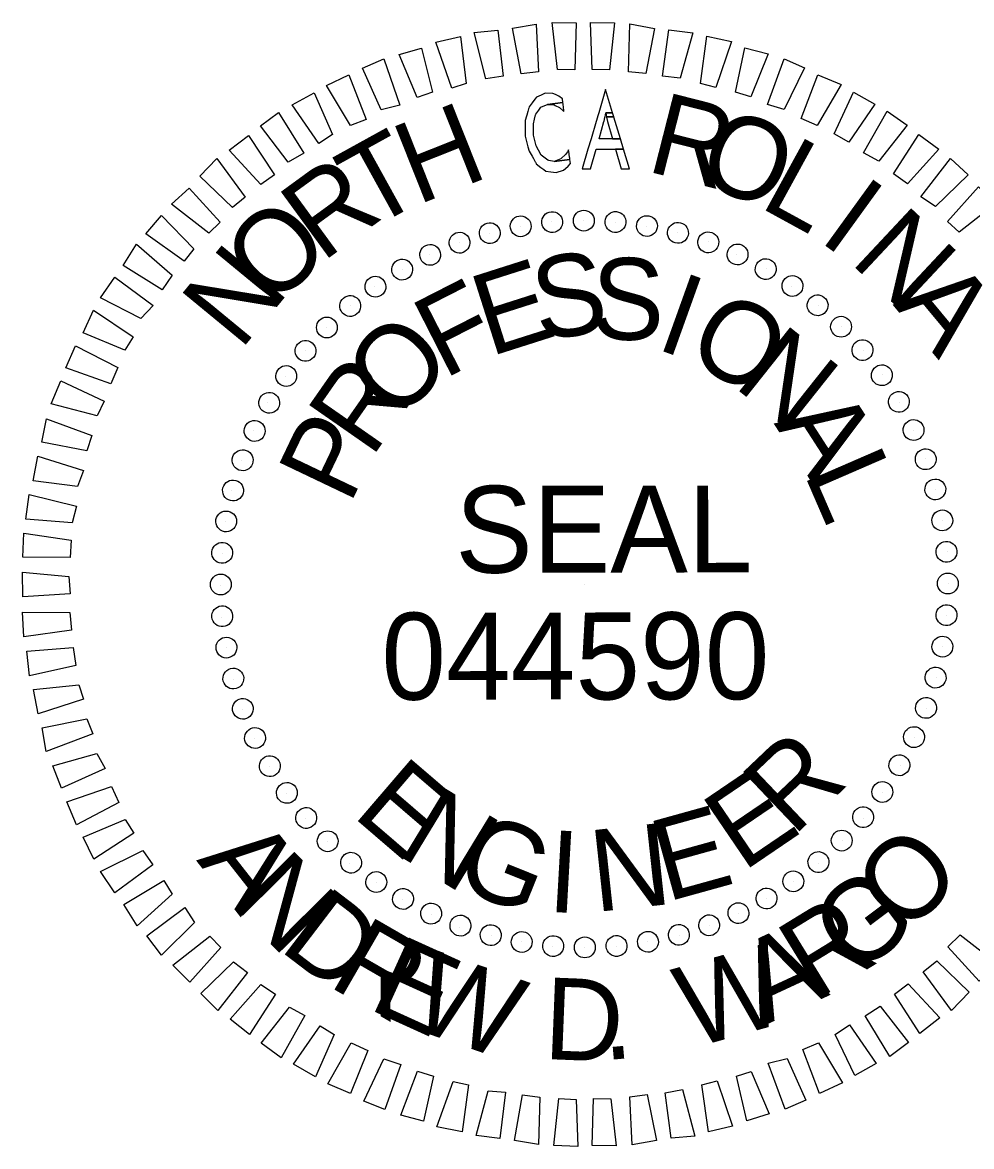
# Model space of a CAD drawing. Extents: x 2320980 to 2456309, y 595047 to 606177.
# Drawn here: x 2456023.74 to 2456037.53, y 597365.96 to 597382.3 of the extents above; entities that cross this region are included whole.
import ezdxf

# ---------------------------------------------------------------- set-up
doc = ezdxf.new("R2010")
doc.units = 0
doc.layers.add('Default', color=7, linetype='Continuous')

msp = doc.modelspace()

# ---------------------------------------------------------------- linework, layer by layer
at = {"layer": 'Default'}
for p, q in [((2456030.972, 597379.328), (2456030.972, 597379.328)), ((2456030.972, 597379.328), (2456030.972, 597379.328)), ((2456031.424, 597379.4), (2456031.424, 597379.4)), ((2456031.424, 597379.4), (2456031.424, 597379.4)), ((2456031.887, 597379.419), (2456031.887, 597379.419)), ((2456031.887, 597379.419), (2456031.887, 597379.419)), ((2456032.351, 597379.396), (2456032.351, 597379.396)), ((2456032.351, 597379.396), (2456032.351, 597379.396)), ((2456032.805, 597379.331), (2456032.805, 597379.331)), ((2456032.805, 597379.331), (2456032.805, 597379.331)), ((2456030.521, 597379.236), (2456030.521, 597379.236)), ((2456030.521, 597379.236), (2456030.521, 597379.236)), ((2456033.259, 597379.245), (2456033.259, 597379.245)), ((2456033.259, 597379.245), (2456033.259, 597379.245)), ((2456030.081, 597379.101), (2456030.081, 597379.101)), ((2456030.081, 597379.101), (2456030.081, 597379.101)), ((2456033.704, 597379.106), (2456033.704, 597379.106)), ((2456033.704, 597379.106), (2456033.704, 597379.106)), ((2456029.652, 597378.924), (2456029.652, 597378.924)), ((2456029.652, 597378.924), (2456029.652, 597378.924)), ((2456034.118, 597378.924), (2456034.118, 597378.924)), ((2456034.118, 597378.924), (2456034.118, 597378.924)), ((2456029.256, 597378.706), (2456029.256, 597378.706)), ((2456029.256, 597378.706), (2456029.256, 597378.706)), ((2456034.544, 597378.722), (2456034.544, 597378.722)), ((2456034.544, 597378.722), (2456034.544, 597378.722)), ((2456028.85, 597378.456), (2456028.85, 597378.456)), ((2456028.85, 597378.456), (2456028.85, 597378.456)), ((2456034.917, 597378.465), (2456034.917, 597378.465)), ((2456034.917, 597378.465), (2456034.917, 597378.465)), ((2456028.497, 597378.186), (2456028.497, 597378.186)), ((2456028.497, 597378.186), (2456028.497, 597378.186)), ((2456035.302, 597378.188), (2456035.302, 597378.188)), ((2456035.302, 597378.188), (2456035.302, 597378.188)), ((2456028.155, 597377.863), (2456028.155, 597377.863)), ((2456028.155, 597377.863), (2456028.155, 597377.863)), ((2456035.634, 597377.878), (2456035.634, 597377.878)), ((2456035.634, 597377.878), (2456035.634, 597377.878)), ((2456027.845, 597377.532), (2456027.845, 597377.532)), ((2456027.845, 597377.532), (2456027.845, 597377.532)), ((2456035.957, 597377.526), (2456035.957, 597377.526)), ((2456035.957, 597377.526), (2456035.957, 597377.526)), ((2456027.557, 597377.157), (2456027.557, 597377.157)), ((2456027.557, 597377.157), (2456027.557, 597377.157)), ((2456036.227, 597377.173), (2456036.227, 597377.173)), ((2456036.227, 597377.173), (2456036.227, 597377.173)), ((2456027.302, 597376.773), (2456027.302, 597376.773)), ((2456027.302, 597376.773), (2456027.302, 597376.773)), ((2456036.476, 597376.777), (2456036.476, 597376.777)), ((2456036.476, 597376.777), (2456036.476, 597376.777)), ((2456027.099, 597376.358), (2456027.099, 597376.358)), ((2456027.099, 597376.358), (2456027.099, 597376.358)), ((2456036.684, 597376.371), (2456036.684, 597376.371)), ((2456036.684, 597376.371), (2456036.684, 597376.371)), ((2456026.917, 597375.933), (2456026.917, 597375.933)), ((2456026.917, 597375.933), (2456026.917, 597375.933)), ((2456036.86, 597375.953), (2456036.86, 597375.953)), ((2456036.86, 597375.953), (2456036.86, 597375.953)), ((2456026.779, 597375.489), (2456026.779, 597375.489)), ((2456026.779, 597375.489), (2456026.779, 597375.489)), ((2456037.006, 597375.513), (2456037.006, 597375.513)), ((2456037.006, 597375.513), (2456037.006, 597375.513)), ((2456026.692, 597375.044), (2456026.692, 597375.044)), ((2456026.692, 597375.044), (2456026.692, 597375.044)), ((2456037.099, 597375.051), (2456037.099, 597375.051)), ((2456037.099, 597375.051), (2456037.099, 597375.051)), ((2456037.17, 597374.6), (2456037.17, 597374.6)), ((2456037.17, 597374.6), (2456037.17, 597374.6)), ((2456026.638, 597374.58), (2456026.638, 597374.58)), ((2456026.638, 597374.58), (2456026.638, 597374.58)), ((2456026.615, 597374.116), (2456026.615, 597374.116)), ((2456026.615, 597374.116), (2456026.615, 597374.116)), ((2456031.902, 597374.132), (2456031.902, 597374.132)), ((2456031.902, 597374.132), (2456031.902, 597374.132)), ((2456037.189, 597374.136), (2456037.189, 597374.136)), ((2456037.189, 597374.136), (2456037.189, 597374.136)), ((2456026.634, 597373.653), (2456026.634, 597373.653)), ((2456026.634, 597373.653), (2456026.634, 597373.653)), ((2456037.167, 597373.673), (2456037.167, 597373.673)), ((2456037.167, 597373.673), (2456037.167, 597373.673)), ((2456026.705, 597373.212), (2456026.705, 597373.212)), ((2456026.705, 597373.212), (2456026.705, 597373.212)), ((2456037.102, 597373.218), (2456037.102, 597373.218)), ((2456037.102, 597373.218), (2456037.102, 597373.218)), ((2456026.799, 597372.75), (2456026.799, 597372.75)), ((2456026.799, 597372.75), (2456026.799, 597372.75)), ((2456037.015, 597372.774), (2456037.015, 597372.774)), ((2456037.015, 597372.774), (2456037.015, 597372.774)), ((2456026.933, 597372.31), (2456026.933, 597372.31)), ((2456026.933, 597372.31), (2456026.933, 597372.31)), ((2456036.876, 597372.329), (2456036.876, 597372.329)), ((2456036.876, 597372.329), (2456036.876, 597372.329)), ((2456027.11, 597371.882), (2456027.11, 597371.882)), ((2456027.11, 597371.882), (2456027.11, 597371.882)), ((2456036.695, 597371.905), (2456036.695, 597371.905)), ((2456036.695, 597371.905), (2456036.695, 597371.905)), ((2456027.328, 597371.486), (2456027.328, 597371.486)), ((2456027.328, 597371.486), (2456027.328, 597371.486)), ((2456036.492, 597371.49), (2456036.492, 597371.49)), ((2456036.492, 597371.49), (2456036.492, 597371.49)), ((2456027.577, 597371.09), (2456027.577, 597371.09)), ((2456027.577, 597371.09), (2456027.577, 597371.09)), ((2456036.236, 597371.106), (2456036.236, 597371.106)), ((2456036.236, 597371.106), (2456036.236, 597371.106)), ((2456027.848, 597370.727), (2456027.848, 597370.727)), ((2456027.848, 597370.727), (2456027.848, 597370.727)), ((2456035.958, 597370.721), (2456035.958, 597370.721)), ((2456035.958, 597370.721), (2456035.958, 597370.721)), ((2456028.17, 597370.385), (2456028.17, 597370.385)), ((2456028.17, 597370.385), (2456028.17, 597370.385)), ((2456035.649, 597370.399), (2456035.649, 597370.399)), ((2456035.649, 597370.399), (2456035.649, 597370.399)), ((2456028.492, 597370.075), (2456028.492, 597370.075)), ((2456028.492, 597370.075), (2456028.492, 597370.075)), ((2456035.297, 597370.077), (2456035.297, 597370.077)), ((2456035.297, 597370.077), (2456035.297, 597370.077)), ((2456028.876, 597369.798), (2456028.876, 597369.798)), ((2456028.876, 597369.798), (2456028.876, 597369.798)), ((2456034.943, 597369.807), (2456034.943, 597369.807)), ((2456034.943, 597369.807), (2456034.943, 597369.807)), ((2456029.261, 597369.541), (2456029.261, 597369.541)), ((2456029.261, 597369.541), (2456029.261, 597369.541)), ((2456034.548, 597369.557), (2456034.548, 597369.557)), ((2456034.548, 597369.557), (2456034.548, 597369.557)), ((2456029.675, 597369.329), (2456029.675, 597369.329)), ((2456029.675, 597369.329), (2456029.675, 597369.329)), ((2456034.141, 597369.339), (2456034.141, 597369.339)), ((2456034.141, 597369.339), (2456034.141, 597369.339)), ((2456030.089, 597369.147), (2456030.089, 597369.147)), ((2456030.089, 597369.147), (2456030.089, 597369.147)), ((2456033.713, 597369.162), (2456033.713, 597369.162)), ((2456033.713, 597369.162), (2456033.713, 597369.162)), ((2456030.545, 597369.019), (2456030.545, 597369.019)), ((2456030.545, 597369.019), (2456030.545, 597369.019)), ((2456030.989, 597368.932), (2456030.989, 597368.932)), ((2456030.989, 597368.932), (2456030.989, 597368.932)), ((2456031.443, 597368.867), (2456031.443, 597368.867)), ((2456031.443, 597368.867), (2456031.443, 597368.867)), ((2456032.822, 597368.935), (2456032.822, 597368.935)), ((2456032.822, 597368.935), (2456032.822, 597368.935)), ((2456033.283, 597369.028), (2456033.283, 597369.028)), ((2456033.283, 597369.028), (2456033.283, 597369.028)), ((2456031.907, 597368.844), (2456031.907, 597368.844)), ((2456031.907, 597368.844), (2456031.907, 597368.844)), ((2456032.37, 597368.863), (2456032.37, 597368.863)), ((2456032.37, 597368.863), (2456032.37, 597368.863))]:
    msp.add_line(p, q, dxfattribs=at)
for points in [[(2456030.983, 597381.55), (2456030.854, 597382.212), (2456031.201, 597382.271), (2456031.235, 597381.577)], [(2456031.508, 597381.613), (2456031.432, 597382.297), (2456031.779, 597382.293), (2456031.761, 597381.607)], [(2456032.014, 597381.613), (2456031.99, 597382.297), (2456032.338, 597382.293), (2456032.266, 597381.607)], [(2456032.541, 597381.58), (2456032.56, 597382.276), (2456032.919, 597382.209), (2456032.794, 597381.554)], [(2456030.468, 597381.478), (2456030.297, 597382.149), (2456030.644, 597382.187), (2456030.72, 597381.514)], [(2456033.037, 597381.516), (2456033.13, 597382.192), (2456033.478, 597382.146), (2456033.291, 597381.489)], [(2456029.975, 597381.342), (2456029.742, 597382.012), (2456030.098, 597382.093), (2456030.185, 597381.41)], [(2456033.587, 597381.41), (2456033.68, 597382.097), (2456034.039, 597382.019), (2456033.809, 597381.352)], [(2456029.472, 597381.206), (2456029.208, 597381.833), (2456029.532, 597381.924), (2456029.692, 597381.284)], [(2456034.095, 597381.283), (2456034.23, 597381.928), (2456034.569, 597381.84), (2456034.318, 597381.214)], [(2456028.949, 597381.028), (2456028.674, 597381.634), (2456028.988, 597381.766), (2456029.221, 597381.097)], [(2456034.562, 597381.102), (2456034.802, 597381.77), (2456035.099, 597381.639), (2456034.806, 597381.033)], [(2456028.5, 597380.798), (2456028.152, 597381.381), (2456028.476, 597381.535), (2456028.731, 597380.887)], [(2456035.05, 597380.901), (2456035.291, 597381.537), (2456035.631, 597381.396), (2456035.284, 597380.8)], [(2456031.952, 597380.453), (2456031.868, 597380.167), (2456031.989, 597380.167), (2456032.071, 597380.454), (2456032.469, 597380.454), (2456032.424, 597380.605), (2456032.113, 597380.604), (2456032.185, 597380.857), (2456032.186, 597380.858), (2456032.2, 597380.922), (2456032.201, 597380.923), (2456032.211, 597380.984), (2456032.31, 597380.984), (2456032.209, 597381.322), (2456032.109, 597380.984), (2456032.091, 597380.923), (2456032.091, 597380.921), (2456032.072, 597380.858), (2456032.072, 597380.857), (2456031.997, 597380.604)], [(2456028.042, 597380.537), (2456027.652, 597381.098), (2456027.975, 597381.273), (2456028.239, 597380.667)], [(2456031.415, 597380.125), (2456031.492, 597380.114), (2456031.597, 597380.148), (2456031.626, 597380.172), (2456031.667, 597380.206), (2456031.698, 597380.245), (2456031.69, 597380.305), (2456031.69, 597380.307), (2456031.463, 597380.278), (2456031.382, 597380.291), (2456031.368, 597380.294), (2456031.312, 597380.338), (2456031.273, 597380.368), (2456031.232, 597380.441), (2456031.199, 597380.502), (2456031.161, 597380.658), (2456031.161, 597380.658), (2456031.159, 597380.823), (2456031.176, 597380.89), (2456031.192, 597380.952), (2456031.195, 597380.966), (2456031.237, 597381.022), (2456031.27, 597381.065), (2456031.3, 597381.078), (2456031.365, 597381.106), (2456031.589, 597381.135), (2456031.589, 597381.135), (2456031.584, 597381.187), (2456031.53, 597381.226), (2456031.481, 597381.248), (2456031.444, 597381.264), (2456031.329, 597381.269), (2456031.271, 597381.242), (2456031.204, 597381.212), (2456031.18, 597381.181), (2456031.141, 597381.13), (2456031.097, 597381.072), (2456031.096, 597381.072), (2456031.091, 597381.051), (2456031.088, 597381.042), (2456031.077, 597381.002), (2456031.062, 597380.948), (2456031.058, 597380.935), (2456031.041, 597380.873), (2456031.041, 597380.808), (2456031.042, 597380.643), (2456031.042, 597380.642), (2456031.081, 597380.487), (2456031.098, 597380.424), (2456031.14, 597380.351), (2456031.159, 597380.318), (2456031.186, 597380.27), (2456031.188, 597380.267), (2456031.201, 597380.245), (2456031.202, 597380.243), (2456031.27, 597380.19), (2456031.309, 597380.16), (2456031.341, 597380.135)], [(2456031.589, 597381.016), (2456031.602, 597381.005), (2456031.6, 597381.017), (2456031.595, 597381.068), (2456031.592, 597381.106), (2456031.592, 597381.106), (2456031.591, 597381.115), (2456031.589, 597381.135), (2456031.365, 597381.106), (2456031.46, 597381.099), (2456031.475, 597381.091), (2456031.537, 597381.061)], [(2456035.529, 597380.678), (2456035.812, 597381.284), (2456036.12, 597381.11), (2456035.741, 597380.556)], [(2456027.594, 597380.265), (2456027.194, 597380.795), (2456027.454, 597380.989), (2456027.824, 597380.396)], [(2456032.211, 597380.984), (2456032.223, 597380.923), (2456032.329, 597380.924), (2456032.31, 597380.984)], [(2456035.955, 597380.402), (2456036.302, 597381.009), (2456036.59, 597380.803), (2456036.179, 597380.28)], [(2456032.238, 597380.858), (2456032.31, 597380.605), (2456032.424, 597380.605), (2456032.348, 597380.858), (2456032.348, 597380.858), (2456032.329, 597380.922), (2456032.329, 597380.924), (2456032.223, 597380.923), (2456032.223, 597380.922), (2456032.238, 597380.858)], [(2456027.2, 597379.942), (2456026.737, 597380.439), (2456027.018, 597380.654), (2456027.397, 597380.082)], [(2456036.393, 597380.094), (2456036.761, 597380.67), (2456037.05, 597380.454), (2456036.595, 597379.95)], [(2456026.785, 597379.607), (2456026.313, 597380.062), (2456026.56, 597380.319), (2456026.972, 597379.758)], [(2456031.558, 597380.314), (2456031.463, 597380.278), (2456031.69, 597380.307), (2456031.687, 597380.331), (2456031.686, 597380.334), (2456031.68, 597380.385), (2456031.675, 597380.42), (2456031.672, 597380.446), (2456031.672, 597380.446), (2456031.653, 597380.417), (2456031.627, 597380.378), (2456031.563, 597380.319)], [(2456032.352, 597380.454), (2456032.433, 597380.168), (2456032.555, 597380.168), (2456032.469, 597380.454)], [(2456036.788, 597379.764), (2456037.221, 597380.32), (2456037.478, 597380.083), (2456037.002, 597379.621)], [(2456026.444, 597379.232), (2456025.899, 597379.654), (2456026.158, 597379.89), (2456026.61, 597379.393)], [(2456037.175, 597379.403), (2456037.629, 597379.907), (2456037.886, 597379.67), (2456037.346, 597379.248)], [(2456026.084, 597378.825), (2456025.528, 597379.225), (2456025.755, 597379.493), (2456026.227, 597379.007)], [(2456025.765, 597378.408), (2456025.199, 597378.766), (2456025.394, 597379.075), (2456025.908, 597378.622)], [(2456025.457, 597377.992), (2456024.871, 597378.296), (2456025.076, 597378.595), (2456025.632, 597378.184)], [(2456025.223, 597377.534), (2456024.617, 597377.786), (2456024.769, 597378.116), (2456025.346, 597377.726)], [(2456025.021, 597377.045), (2456024.364, 597377.276), (2456024.505, 597377.594), (2456025.122, 597377.279)], [(2456024.82, 597376.579), (2456024.152, 597376.755), (2456024.294, 597377.085), (2456024.921, 597376.791)], [(2456024.671, 597376.07), (2456024.015, 597376.194), (2456024.083, 597376.533), (2456024.741, 597376.293)], [(2456024.533, 597375.551), (2456023.889, 597375.634), (2456023.956, 597375.994), (2456024.624, 597375.785)], [(2456024.459, 597375.023), (2456023.784, 597375.074), (2456023.83, 597375.433), (2456024.518, 597375.267)], [(2456024.426, 597374.517), (2456023.742, 597374.525), (2456023.756, 597374.873), (2456024.443, 597374.77)], [(2456024.426, 597373.99), (2456023.742, 597373.946), (2456023.735, 597374.305), (2456024.411, 597374.243)], [(2456024.446, 597373.464), (2456023.753, 597373.367), (2456023.736, 597373.725), (2456024.421, 597373.717)], [(2456024.509, 597372.949), (2456023.837, 597372.799), (2456023.799, 597373.157), (2456024.472, 597373.212)], [(2456024.624, 597372.457), (2456023.964, 597372.244), (2456023.894, 597372.601), (2456024.556, 597372.666)], [(2456024.759, 597371.953), (2456024.08, 597371.698), (2456024.02, 597372.044), (2456024.671, 597372.173)], [(2456024.938, 597371.451), (2456024.3, 597371.165), (2456024.178, 597371.49), (2456024.817, 597371.67)], [(2456025.136, 597370.959), (2456024.521, 597370.632), (2456024.378, 597370.966), (2456025.027, 597371.189)], [(2456025.355, 597370.511), (2456024.773, 597370.131), (2456024.619, 597370.455), (2456025.225, 597370.709)], [(2456025.627, 597370.053), (2456025.077, 597369.642), (2456024.871, 597369.954), (2456025.486, 597370.261)], [(2456025.91, 597369.626), (2456025.402, 597369.163), (2456025.206, 597369.475), (2456025.79, 597369.824)], [(2456026.233, 597369.211), (2456025.757, 597368.738), (2456025.542, 597369.019), (2456026.092, 597369.429)], [(2456037.36, 597369.031), (2456037.905, 597368.61), (2456037.636, 597368.362), (2456037.184, 597368.859)], [(2456026.619, 597368.849), (2456026.165, 597368.346), (2456025.918, 597368.594), (2456026.458, 597369.015)], [(2456027.005, 597368.488), (2456026.573, 597367.932), (2456026.327, 597368.18), (2456026.802, 597368.642)], [(2456037.02, 597368.656), (2456037.491, 597368.202), (2456037.233, 597367.933), (2456036.822, 597368.494)], [(2456027.411, 597368.169), (2456027.033, 597367.583), (2456026.754, 597367.809), (2456027.198, 597368.313)], [(2456036.604, 597368.322), (2456037.067, 597367.825), (2456036.776, 597367.598), (2456036.407, 597368.17)], [(2456027.838, 597367.861), (2456027.492, 597367.244), (2456027.204, 597367.459), (2456027.615, 597367.984)], [(2456036.2, 597367.998), (2456036.61, 597367.468), (2456036.34, 597367.263), (2456035.981, 597367.857)], [(2456035.752, 597367.726), (2456036.141, 597367.165), (2456035.829, 597366.99), (2456035.544, 597367.585)], [(2456028.265, 597367.585), (2456027.992, 597366.968), (2456027.673, 597367.152), (2456028.063, 597367.708)], [(2456028.754, 597367.352), (2456028.503, 597366.726), (2456028.173, 597366.867), (2456028.51, 597367.463)], [(2456035.304, 597367.465), (2456035.652, 597366.881), (2456035.317, 597366.728), (2456035.074, 597367.366)], [(2456034.845, 597367.235), (2456035.119, 597366.629), (2456034.817, 597366.497), (2456034.572, 597367.167)], [(2456029.232, 597367.15), (2456029.002, 597366.493), (2456028.694, 597366.613), (2456028.988, 597367.23)], [(2456029.709, 597366.98), (2456029.564, 597366.324), (2456029.235, 597366.413), (2456029.476, 597367.049)], [(2456033.829, 597366.91), (2456034.052, 597366.251), (2456033.706, 597366.171), (2456033.609, 597366.854)], [(2456034.322, 597367.046), (2456034.586, 597366.43), (2456034.261, 597366.329), (2456034.112, 597366.979)], [(2456030.217, 597366.853), (2456030.125, 597366.167), (2456029.754, 597366.243), (2456029.995, 597366.901)], [(2456030.756, 597366.747), (2456030.674, 597366.071), (2456030.326, 597366.118), (2456030.503, 597366.764)], [(2456033.325, 597366.785), (2456033.507, 597366.104), (2456033.16, 597366.076), (2456033.074, 597366.738)], [(2456031.253, 597366.672), (2456031.234, 597365.987), (2456030.885, 597366.044), (2456030.999, 597366.709)], [(2456031.78, 597366.64), (2456031.804, 597365.956), (2456031.456, 597365.97), (2456031.527, 597366.656)], [(2456032.285, 597366.649), (2456032.361, 597365.967), (2456032.014, 597365.97), (2456032.033, 597366.656)], [(2456032.811, 597366.712), (2456032.95, 597366.041), (2456032.593, 597365.981), (2456032.559, 597366.676)]]:
    msp.add_lwpolyline(points, close=True, dxfattribs=at)
for centre, major_axis in [((2456030.975, 597379.334), (-0.027, 0.149)), ((2456031.432, 597379.395), (-0.013, 0.151)), ((2456031.892, 597379.416), (0, 0.152)), ((2456032.353, 597379.396), (0.013, 0.151)), ((2456032.81, 597379.337), (0.026, 0.149)), ((2456030.525, 597379.234), (-0.039, 0.146)), ((2456033.26, 597379.238), (0.039, 0.147)), ((2456030.086, 597379.095), (-0.052, 0.142)), ((2456033.7, 597379.1), (0.052, 0.143)), ((2456029.66, 597378.918), (-0.064, 0.137)), ((2456034.126, 597378.924), (0.064, 0.138)), ((2456029.252, 597378.704), (-0.076, 0.131)), ((2456034.535, 597378.712), (0.076, 0.131)), ((2456028.864, 597378.456), (-0.087, 0.124)), ((2456034.924, 597378.465), (0.087, 0.124)), ((2456028.498, 597378.175), (-0.098, 0.116)), ((2456035.29, 597378.185), (0.097, 0.116)), ((2456028.159, 597377.863), (-0.107, 0.107)), ((2456035.63, 597377.874), (0.107, 0.107)), ((2456027.848, 597377.523), (-0.116, 0.097)), ((2456035.942, 597377.534), (0.116, 0.098)), ((2456027.568, 597377.157), (-0.124, 0.087)), ((2456036.223, 597377.169), (0.124, 0.087)), ((2456027.321, 597376.768), (-0.131, 0.076)), ((2456036.471, 597376.781), (0.131, 0.076)), ((2456036.684, 597376.372), (0.137, 0.064)), ((2456027.109, 597376.359), (-0.138, 0.064)), ((2456026.933, 597375.933), (-0.143, 0.052)), ((2456036.861, 597375.947), (0.142, 0.052)), ((2456026.795, 597375.493), (-0.147, 0.039)), ((2456037, 597375.508), (0.146, 0.039)), ((2456026.696, 597375.043), (-0.149, 0.026)), ((2456037.101, 597375.058), (0.149, 0.027)), ((2456037.162, 597374.601), (0.151, 0.013)), ((2456026.637, 597374.586), (-0.151, 0.013)), ((2456026.617, 597374.126), (-0.152, 0)), ((2456037.182, 597374.141), (0.152, 0)), ((2456026.638, 597373.665), (-0.151, -0.013)), ((2456037.163, 597373.68), (0.151, -0.013)), ((2456026.699, 597373.209), (-0.149, -0.027)), ((2456037.103, 597373.223), (0.149, -0.026)), ((2456026.799, 597372.759), (-0.146, -0.039)), ((2456037.004, 597372.773), (0.147, -0.039)), ((2456026.938, 597372.319), (-0.142, -0.052)), ((2456036.866, 597372.333), (0.143, -0.052)), ((2456027.115, 597371.894), (-0.137, -0.064)), ((2456036.691, 597371.907), (0.138, -0.064)), ((2456027.329, 597371.485), (-0.131, -0.076)), ((2456036.478, 597371.498), (0.131, -0.076)), ((2456027.577, 597371.097), (-0.124, -0.087)), ((2456036.231, 597371.109), (0.124, -0.087)), ((2456027.858, 597370.732), (-0.116, -0.098)), ((2456035.951, 597370.743), (0.116, -0.097)), ((2456028.17, 597370.393), (-0.107, -0.107)), ((2456035.64, 597370.403), (0.107, -0.107)), ((2456028.51, 597370.082), (-0.097, -0.116)), ((2456035.301, 597370.091), (0.098, -0.116)), ((2456028.876, 597369.802), (-0.087, -0.124)), ((2456034.936, 597369.81), (0.087, -0.124)), ((2456029.265, 597369.555), (-0.076, -0.131)), ((2456034.548, 597369.562), (0.076, -0.131)), ((2456034.139, 597369.349), (0.064, -0.137)), ((2456029.674, 597369.342), (-0.064, -0.138)), ((2456030.1, 597369.167), (-0.052, -0.143)), ((2456030.54, 597369.029), (-0.039, -0.147)), ((2456033.274, 597369.033), (0.039, -0.146)), ((2456033.714, 597369.172), (0.052, -0.142)), ((2456030.99, 597368.93), (-0.026, -0.149)), ((2456031.447, 597368.87), (-0.013, -0.151)), ((2456032.368, 597368.871), (0.013, -0.151)), ((2456032.824, 597368.932), (0.027, -0.149)), ((2456031.907, 597368.851), (0, -0.152))]:
    msp.add_ellipse(centre, major_axis=major_axis, ratio=0.999708, dxfattribs=at)

# ---------------------------------------------------------------- texts
for s, height, rotation, p in [('R', 1.188, 345.702, (2456032.778, 597380.142)), ('H', 1.188, 21.7004, (2456029.47, 597379.637)), ('O', 1.188, 338.5021, (2456033.487, 597379.997)), ('T', 1.188, 28.9007, (2456028.782, 597379.276)), ('L', 1.188, 331.3018, (2456034.421, 597379.625)), ('R', 1.188, 36.1015, (2456028.085, 597378.799)), ('I', 1.187, 324.1011, (2456035.284, 597379.136)), ('O', 1.188, 43.3027, (2456027.37, 597378.133)), ('N', 1.188, 316.8999, (2456035.742, 597378.817)), ('N', 1.188, 50.5045, (2456026.898, 597377.513)), ('E', 1.188, 17.692, (2456030.523, 597377.434)), ('S', 1.188, 8.3366, (2456031.235, 597377.668)), ('S', 1.188, 358.9814, (2456031.993, 597377.694)), ('F', 1.187, 27.048, (2456029.855, 597377.105)), ('I', 1.188, 340.2706, (2456032.911, 597377.563)), ('A', 1.188, 309.6981, (2456036.376, 597378.197)), ('A', 1.188, 309.6981, (2456036.376, 597378.197)), ('O', 1.188, 330.9144, (2456033.335, 597377.424)), ('O', 1.188, 45.7622, (2456029.172, 597376.46)), ('N', 1.188, 321.5576, (2456034.049, 597377.016)), ('R', 1.188, 55.1206, (2456028.803, 597375.948)), ('A', 1.188, 302.8412, (2456034.649, 597376.469)), ('P', 1.188, 64.4798, (2456028.489, 597375.268)), ('L', 1.188, 293.4818, (2456035.084, 597375.751)), ('SEAL', 1.2634, 0.081, (2456030.024, 597374.296)), ('044590', 1.2638, 0.081, (2456028.951, 597372.451)), ('R', 1.188, 43.5624, (2456034.931, 597370.449)), ('E', 1.188, 319.3578, (2456028.51, 597370.771)), ('E', 1.188, 34.205, (2456034.203, 597369.94)), ('N', 1.188, 328.7149, (2456029.152, 597370.214)), ('E', 1.188, 15.4927, (2456033.095, 597369.509)), ('G', 1.188, 338.0712, (2456029.962, 597369.755)), ('I', 1.188, 356.7822, (2456031.349, 597369.371)), ('N', 1.188, 6.1373, (2456032.055, 597369.363)), ('A', 1.188, 308.1238, (2456026.255, 597370.117)), ('O', 1.188, 45.0203, (2456036.566, 597369.007)), ('N', 1.188, 314.6899, (2456026.751, 597369.497)), ('G', 1.188, 37.0537, (2456035.811, 597368.41)), ('D', 1.188, 322.6565, (2456027.443, 597368.828)), ('R', 1.188, 31.4977, (2456035.238, 597368.058)), ('R', 1.188, 329.9918, (2456028.156, 597368.302)), ('A', 1.188, 24.9316, (2456034.522, 597367.717)), ('E', 1.188, 335.5478, (2456028.738, 597367.967)), ('W', 1.188, 15.6219, (2456033.45, 597367.377)), ('W', 1.188, 340.8282, (2456029.319, 597367.702)), ('D', 1.188, 357.7142, (2456031.298, 597367.229)), ('.', 1.188, 5.0495, (2456032.184, 597367.208))]:
    msp.add_text(s, height=height, rotation=rotation, dxfattribs=at).set_placement(p)

doc.saveas('drawing.dxf')
